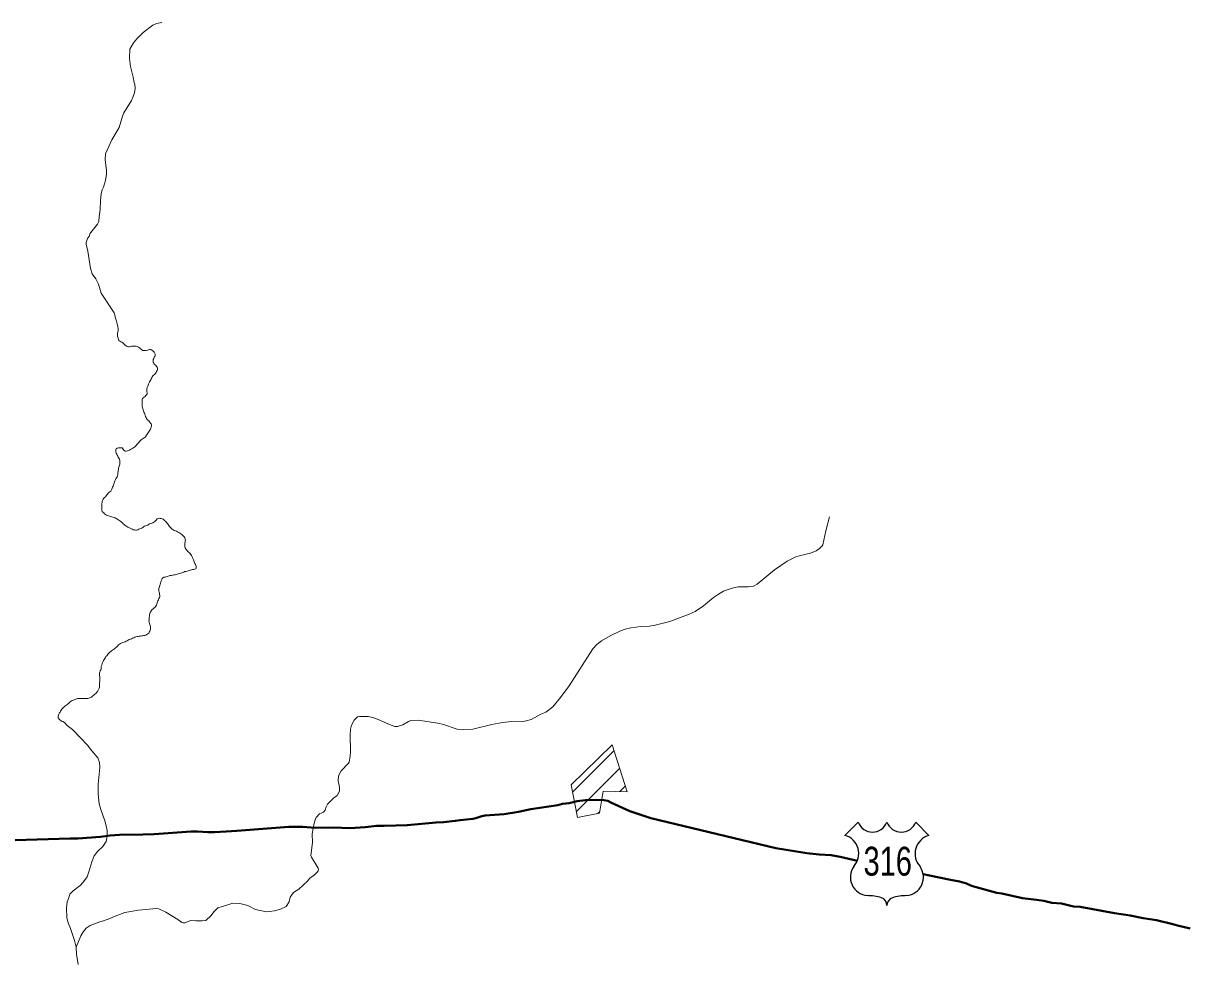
# Model space of a CAD drawing. Extents: x 553962 to 842807, y 8883888 to 9032388.
# Drawn here: x 611206 to 614032, y 8911974 to 8914249 of the extents above; entities that cross this region are included whole.
import ezdxf
from ezdxf.enums import TextEntityAlignment as Align

# ---------------------------------------------------------------- set-up
doc = ezdxf.new("R2010")
doc.units = 0
doc.header["$LTSCALE"] = 150
doc.layers.add('6', color=7, linetype='Continuous', lineweight=13)

msp = doc.modelspace()

# ---------------------------------------------------------------- linework, layer by layer
at = {"layer": '6'}
for p, q in [((612536.6, 8912385.5), (612637.1, 8912486)), ((612545.6, 8912337.9), (612650.9, 8912443.2)), ((612651.1, 8912386.8), (612664.7, 8912400.5)), ((612598.1, 8912333.9), (612602.5, 8912338.2))]:
    msp.add_line(p, q, dxfattribs=at)
at = {"layer": '6', "lineweight": 25}
for p, q in [((613196.5, 8912280.5), (613228.5, 8912312.5)), ((613368.3, 8912312.5), (613400.3, 8912280.5))]:
    msp.add_line(p, q, dxfattribs=at)
at = {"layer": '6'}
for points in [[(611541, 8914251), (611528.6, 8914248.7), (611519.9, 8914244.7), (611496.5, 8914227.1), (611480.9, 8914211.8), (611472.7, 8914202), (611463.8, 8914186.4), (611462.7, 8914163.8), (611465.1, 8914144.4), (611472.2, 8914118.5), (611474.6, 8914105.9), (611476.2, 8914102), (611476.4, 8914091.2), (611475.1, 8914081.1), (611472.1, 8914071.7), (611467.5, 8914062.4), (611449.6, 8914032.3), (611446.1, 8914024.2), (611437.7, 8913996.9), (611420.2, 8913966.8), (611420.2, 8913966.8), (611408.7, 8913942.1), (611405.2, 8913932.8)], [(611405.2, 8913932.8), (611404.3, 8913919.3), (611405.3, 8913904.8), (611407.2, 8913893.3), (611407.4, 8913883.2), (611405, 8913868.1), (611400.2, 8913852.2), (611396.6, 8913845.8), (611394.4, 8913837.1), (611392.4, 8913819.2), (611392.1, 8913798.3), (611389.3, 8913781), (611388.7, 8913768.9), (611385.8, 8913762.7), (611369.2, 8913742.2), (611367.3, 8913738.6), (611366.3, 8913734.3), (611360.9, 8913727.5), (611358.2, 8913718), (611357.9, 8913713.9), (611361.9, 8913696.8), (611368.6, 8913655.1), (611372.9, 8913641.6), (611381.2, 8913629.6), (611387.6, 8913616.9), (611394.3, 8913594.7), (611425.5, 8913547), (611428, 8913539.7)], [(611428, 8913539.7), (611428.7, 8913537), (611429.4, 8913534.2), (611430, 8913531.7), (611431, 8913529.4), (611431.9, 8913527), (611432, 8913525.2), (611432.7, 8913522.8), (611433.4, 8913520.1), (611433.8, 8913517.5), (611434.4, 8913515), (611435.1, 8913512.4), (611435.7, 8913509.5), (611435.7, 8913506.8), (611435.5, 8913504.3), (611434.9, 8913501.7), (611434.3, 8913499.2), (611433.8, 8913496.3), (611433.7, 8913493.8), (611433.8, 8913491.1), (611434.6, 8913488.2), (611435.4, 8913485.7), (611436.1, 8913482.5), (611437.5, 8913480.3), (611439.4, 8913478.3), (611441.8, 8913477), (611444.5, 8913476.4), (611446.8, 8913474.9), (611448.8, 8913472.9), (611450.7, 8913470.9), (611452.7, 8913468.9), (611454.9, 8913467), (611457.3, 8913465.7), (611460.4, 8913464.9), (611463, 8913465.2), (611465.5, 8913465.8), (611468.2, 8913466.4), (611470.9, 8913466.6), (611473.5, 8913466.6), (611476.2, 8913466.6), (611478.8, 8913466.4), (611481.7, 8913466.1), (611484.9, 8913464.2), (611487.1, 8913462.7), (611489, 8913461), (611491.2, 8913459.4), (611493.2, 8913457.7), (611495.6, 8913456.4), (611498.5, 8913456), (611501.1, 8913456), (611503.7, 8913456.2), (611506.5, 8913456.8), (611509.3, 8913457.7), (611512, 8913458.6), (611514.6, 8913458.4), (611517.1, 8913457.1), (611519.3, 8913455.5), (611521.2, 8913453.8), (611522.9, 8913451.8), (611523.8, 8913450.6)], [(611523.8, 8913450.6), (611525.4, 8913446.9), (611525.5, 8913444), (611524.6, 8913441.6), (611522.9, 8913439.5), (611521.7, 8913437), (611520.6, 8913434.1), (611520.6, 8913431.2), (611520.6, 8913428.1), (611521.6, 8913425.5), (611523.2, 8913423.3), (611524.9, 8913421.3), (611526.6, 8913419.5), (611528.4, 8913417.5), (611530, 8913415.4), (611530.8, 8913412.9), (611530.7, 8913409.9), (611529.8, 8913407.3), (611528.4, 8913404.8), (611527.3, 8913402.4), (611526.1, 8913400.1), (611523.9, 8913398), (611521.4, 8913396.4), (611519.7, 8913394.6), (611518.1, 8913392.3), (611516.8, 8913389.9), (611515.6, 8913387.5), (611514.4, 8913385.1), (611512.9, 8913382.6), (611511.6, 8913380.2), (611510.4, 8913377.8), (611508.9, 8913374.4), (611507.9, 8913371.9), (611507.1, 8913369.3), (611506.2, 8913366.7), (611505.4, 8913364.2), (611505.2, 8913361.7), (611505.2, 8913359.2), (611505.4, 8913356.3), (611505.8, 8913353.8), (611505.5, 8913351.2), (611504.2, 8913348.8), (611502.8, 8913346.7), (611501.1, 8913344.8), (611498.7, 8913342.8), (611496.5, 8913341.3), (611494.8, 8913339.3), (611493.6, 8913337.1), (611493.5, 8913334.4), (611493.8, 8913331.9), (611493.8, 8913328.8), (611493.8, 8913326.2), (611493.8, 8913323.6), (611493.8, 8913320.8), (611494.2, 8913318), (611495.1, 8913315.3), (611496.4, 8913312.1), (611497.2, 8913309.5), (611498, 8913306.9), (611499.1, 8913304.3), (611500, 8913302), (611501.1, 8913299.2), (611502, 8913296.4), (611503.1, 8913293.8), (611504.4, 8913291.4)], [(611504.4, 8913291.4), (611506.1, 8913289.1), (611507.8, 8913287.2), (611509.6, 8913285.3), (611511.5, 8913283), (611513.4, 8913280.6), (611515.3, 8913278.2), (611516.3, 8913275.7), (611516.2, 8913273.1), (611515.8, 8913270.5), (611515, 8913267.9), (611513.8, 8913265.1), (611512.2, 8913263), (611510.6, 8913260.8), (611509, 8913258.3), (611507.6, 8913255.6), (611505.9, 8913253), (611504.3, 8913251), (611502.6, 8913248.5), (611500.7, 8913246.3), (611498.7, 8913244.6), (611496.5, 8913242.9), (611494.1, 8913241.4), (611491.5, 8913239.6), (611489.4, 8913237.7), (611487.3, 8913235.2), (611485.6, 8913233), (611483.6, 8913230.5), (611481.8, 8913228.6), (611480, 8913226.6), (611478.2, 8913224.8), (611475.6, 8913222.2), (611473.4, 8913220.8), (611471.2, 8913219.4), (611468.9, 8913217.9), (611465.8, 8913216.3), (611463, 8913214.8)], [(611463, 8913214.8), (611460.6, 8913213.6), (611458, 8913212.7), (611455.2, 8913212.1), (611452.7, 8913212.4), (611450.5, 8913213.7), (611448.5, 8913215.6), (611446.8, 8913218), (611445.3, 8913220), (611441.8, 8913220.3), (611438.9, 8913220.2), (611436.2, 8913219.8), (611433.4, 8913219), (611431, 8913217.9), (611429.9, 8913215.5), (611429.9, 8913212.7), (611429.9, 8913210.1), (611430.6, 8913207.5), (611432.2, 8913205.1), (611433.5, 8913202.6), (611434.5, 8913200.1), (611435.5, 8913197.2), (611436.8, 8913194.7), (611438.5, 8913192.3), (611439.6, 8913189.6), (611440, 8913186.4), (611439.9, 8913183.7), (611439.6, 8913180.8), (611438.8, 8913178.3), (611437.8, 8913175.9), (611437.3, 8913173.3), (611436.7, 8913170.4), (611436.1, 8913167.8), (611435.5, 8913165), (611435.2, 8913162), (611435, 8913159.2), (611434.7, 8913154.3), (611434.7, 8913154.1), (611433.7, 8913152.4), (611432.9, 8913149.8), (611431.8, 8913147.4), (611430.2, 8913145.2), (611429, 8913143), (611427.7, 8913140.3), (611426.5, 8913137.7), (611425.6, 8913135), (611424.8, 8913132.1), (611424, 8913129.5), (611423.2, 8913127.1), (611422, 8913124.6), (611420.9, 8913122.1), (611420.1, 8913119.7), (611419, 8913117), (611417.4, 8913115), (611415.2, 8913113.4), (611413.2, 8913111.8), (611411.3, 8913110), (611409.6, 8913108.1), (611408.1, 8913105.9), (611406.4, 8913103.6), (611404.7, 8913101.5), (611402.4, 8913099.4), (611400.6, 8913097.7), (611398.9, 8913095.4), (611397.7, 8913092.6)], [(611395.7, 8913078.9), (611395.6, 8913076.5), (611395.7, 8913073.8), (611396, 8913071.1), (611396.2, 8913068.6), (611397, 8913066), (611398.5, 8913063.9), (611400.7, 8913062.2), (611402.5, 8913060.4), (611404.7, 8913058.6), (611406.9, 8913057.2), (611409.4, 8913056.1), (611411.9, 8913055.3), (611414.3, 8913054.5), (611417.4, 8913053.4), (611420, 8913052.7), (611422.7, 8913051.8), (611425.5, 8913050.9), (611428.1, 8913050.1), (611430.4, 8913049), (611432.6, 8913047.7), (611434.7, 8913046.2), (611437.3, 8913044.6), (611439.4, 8913043), (611441.7, 8913041.3), (611443.8, 8913039.7), (611445.7, 8913038.1), (611448, 8913036.2), (611449.9, 8913034.5), (611452.1, 8913032.6), (611454.1, 8913030.9), (611456.5, 8913029.3), (611459.3, 8913027.7), (611461.8, 8913026.6), (611464.3, 8913025.3), (611466.6, 8913024.2), (611469.6, 8913022.7), (611472.2, 8913021.6), (611475.1, 8913021), (611477.7, 8913020.6), (611480.2, 8913020.6), (611482.9, 8913021.6), (611485.4, 8913022.6), (611487.7, 8913023.6), (611490.2, 8913024.5), (611492.8, 8913025.7), (611495.1, 8913027), (611497.1, 8913028.5), (611499.5, 8913029.9), (611502, 8913031.3), (611504.6, 8913032), (611507.2, 8913032.7), (611509.2, 8913034.3), (611511.5, 8913035.9), (611514, 8913036.9), (611516.8, 8913037.4), (611519.3, 8913038.6), (611520, 8913038.8), (611522.3, 8913040.1), (611524.5, 8913041.8), (611526.4, 8913043.5), (611528.1, 8913045.8), (611529.9, 8913047.7), (611532.3, 8913049), (611534.8, 8913049.2)], [(611397.7, 8913092.6), (611396.8, 8913089.8), (611396.4, 8913087.2), (611396, 8913084.5), (611395.7, 8913081.9), (611395.7, 8913079.2), (611395.7, 8913078.9)], [(611534.8, 8913049.2), (611537.3, 8913048.8), (611540, 8913048.5), (611542.5, 8913048.3), (611544.8, 8913047.1), (611546.9, 8913045.1), (611548.7, 8913043.4), (611551.1, 8913041.3), (611552.8, 8913039.4), (611555.1, 8913036.4), (611556.8, 8913034.2), (611558.5, 8913031.5), (611560.3, 8913029.1), (611562.5, 8913026.8), (611564.6, 8913024.6), (611566.6, 8913022.8), (611568.8, 8913021.3), (611571.4, 8913019.7), (611574.1, 8913018.7), (611577, 8913017.7), (611579.6, 8913016.7), (611582.4, 8913015.1)], [(613159.1, 8913052.5), (613150.7, 8913018.9), (613143.3, 8912984.7), (613141.8, 8912982.2), (613135, 8912975.7), (613126.6, 8912970.5), (613113.2, 8912965.1), (613088.7, 8912959.4), (613077.6, 8912955.9), (613056.8, 8912945.1), (613026.4, 8912924.2), (612984.3, 8912889.5), (612975.3, 8912885), (612962, 8912882.7), (612949.3, 8912883.3), (612938.2, 8912882.9), (612926.3, 8912880.4), (612913.6, 8912876.7), (612902.5, 8912872.2), (612890.6, 8912865.5), (612878, 8912856.9), (612853.6, 8912836.8), (612833.4, 8912823.5), (612819.3, 8912816.9), (612772.4, 8912799.4), (612736.7, 8912790.1), (612723.2, 8912787.6), (612701.8, 8912787.2), (612678, 8912783.9), (612664.5, 8912780.4), (612652.7, 8912776.3), (612628.1, 8912764), (612606.6, 8912751.9), (612595.2, 8912743), (612585.7, 8912732.6), (612528.2, 8912642.8), (612507.4, 8912614.5), (612488.7, 8912591.9), (612472.2, 8912579.6), (612459.6, 8912574.3), (612436.4, 8912561.7), (612424.6, 8912558.2), (612412.7, 8912555.7), (612388.1, 8912556.3), (612367.4, 8912554.2), (612341.2, 8912549.2), (612295.2, 8912537.7), (612271.4, 8912536.9), (612257.2, 8912538.1), (612223.7, 8912549.1), (612210.3, 8912552.6), (612162.7, 8912559.7), (612144.9, 8912558.7), (612138.8, 8912556.3), (612125.4, 8912548.8), (612112.3, 8912544.7), (612106, 8912544.6), (612092.8, 8912549.1), (612065.9, 8912561.3), (612052.4, 8912566.6), (612041.2, 8912568.8), (612020.6, 8912568.7), (612015.4, 8912567.7), (612007.7, 8912559.9), (612001.2, 8912548)], [(611582.4, 8913015.1), (611585.3, 8913013.1), (611587.7, 8913011.9), (611589.8, 8913010.3), (611591.8, 8913008.4), (611593.6, 8913006.2), (611595.2, 8913004.2), (611596.8, 8913001.8), (611598.2, 8912998.9), (611598.5, 8912996.2), (611598, 8912993.7), (611597.6, 8912991.2), (611597.5, 8912988.7), (611597.5, 8912985.6), (611597.4, 8912982.9), (611597.5, 8912980.4), (611598, 8912977.9), (611599.4, 8912975.5), (611600.7, 8912973.4), (611602.5, 8912971), (611604.1, 8912968.9), (611606.2, 8912967.2), (611608.2, 8912965.7), (611610, 8912963.7), (611611.6, 8912961.6), (611613.1, 8912959.3), (611614.4, 8912957.1), (611615.5, 8912954.4), (611616.7, 8912951.6), (611617.8, 8912948.7), (611618.8, 8912946.4), (611620, 8912943.5), (611621.5, 8912939.9), (611622.6, 8912937.4), (611623.5, 8912934.9), (611624.2, 8912932.3), (611624.4, 8912929.4), (611623.5, 8912927), (611621.1, 8912925.6), (611618.3, 8912925.2), (611615.7, 8912924.9), (611613.1, 8912924.1), (611610.4, 8912923.3), (611607.7, 8912922.4), (611604.8, 8912921.8), (611602.4, 8912921.2), (611599.8, 8912920.6), (611597.3, 8912920), (611594.7, 8912919), (611592.2, 8912917.8), (611589.6, 8912917), (611586.9, 8912916.3), (611583.9, 8912915.7), (611581.2, 8912915), (611578.8, 8912914), (611576.2, 8912913), (611573.7, 8912912.3), (611570.8, 8912911.9), (611567.5, 8912911.6), (611564.6, 8912910.8), (611561.9, 8912910.3), (611559.5, 8912909.7), (611556.7, 8912908.9), (611554.1, 8912908.1), (611551.6, 8912907.6)], [(611551.6, 8912907.6), (611549.1, 8912906.8), (611546.5, 8912906.4), (611544.1, 8912905.3), (611542.3, 8912903.2), (611541.3, 8912900.8), (611540.1, 8912897.8), (611539.2, 8912895.4), (611538.1, 8912892.1), (611537, 8912889.5), (611536.2, 8912886.6), (611535.8, 8912884), (611534.9, 8912881.6), (611534.4, 8912879.1), (611534.4, 8912875.9), (611534.5, 8912873.1), (611534.8, 8912870.2), (611535.5, 8912867.5), (611535.9, 8912864.7), (611536.2, 8912862.1), (611536.2, 8912859.5), (611535.4, 8912856.9), (611534.4, 8912854.6), (611533.1, 8912851.8), (611531.8, 8912849.5), (611530.6, 8912846.9), (611529.7, 8912844.3), (611529.1, 8912841.9), (611528.2, 8912839), (611526.9, 8912836.3), (611525.5, 8912834.1), (611523.2, 8912832.4), (611521.2, 8912830.7), (611519.2, 8912829.2), (611517.3, 8912827.2), (611515.8, 8912825.1), (611514.4, 8912823)], [(611514.4, 8912823), (611513.2, 8912820.6), (611512.1, 8912818.1), (611511.7, 8912814.8), (611511.3, 8912811.7), (611510.9, 8912808.6), (611510.4, 8912805.7), (611510.3, 8912802.6), (611510.2, 8912799.7), (611510.8, 8912797.1), (611511.6, 8912794.2), (611512.6, 8912791.5), (611513.5, 8912789), (611513.7, 8912786.4), (611513.7, 8912783.8), (611513.6, 8912780.8), (611513.3, 8912778.2), (611512.4, 8912775.8), (611511, 8912773.3), (611509.5, 8912771.1), (611507.4, 8912769.1), (611505.2, 8912767.7), (611502.7, 8912766.2), (611499.8, 8912765.3), (611497, 8912764.9), (611494.4, 8912764.6), (611491.8, 8912764.3), (611489.3, 8912763.8), (611486.7, 8912763.4), (611484.2, 8912763), (611481.5, 8912762.6), (611478.4, 8912761.8), (611475.9, 8912760.8), (611473.2, 8912759.7), (611470.2, 8912758.4), (611467.9, 8912757.2), (611465.2, 8912756), (611462.3, 8912755), (611459.4, 8912753.8), (611457.2, 8912752.4), (611454.9, 8912751), (611452.6, 8912750.1), (611449.9, 8912749.3), (611446.9, 8912748.2), (611444.4, 8912747), (611441.5, 8912745.6), (611439.2, 8912744.3), (611436.5, 8912742.4), (611434.8, 8912740.4), (611433.3, 8912738.3), (611431.3, 8912736.6), (611429.4, 8912734.9), (611426.6, 8912732.7), (611424.2, 8912731.1), (611421.6, 8912729.2), (611419.5, 8912727.6), (611417.4, 8912726.1), (611415.1, 8912724.3), (611413.2, 8912722.5), (611411.4, 8912720.7), (611409.7, 8912718.6), (611407.8, 8912716.1), (611406, 8912713.8), (611404.5, 8912711.6), (611403.1, 8912709)], [(611403.1, 8912709), (611401.6, 8912706.8), (611400.3, 8912704.3), (611399.2, 8912701.8), (611398, 8912698.8), (611396.9, 8912696.2), (611395.6, 8912693.2), (611394.7, 8912690.2), (611394.6, 8912687.5), (611394.3, 8912684.4), (611393.4, 8912682), (611392.1, 8912679.5), (611390.9, 8912676.1), (611390.4, 8912673.4), (611390.4, 8912670.8), (611390.6, 8912668.1), (611390.9, 8912665.3), (611390.9, 8912662), (611390.8, 8912659.3), (611390.8, 8912656.5), (611390.8, 8912653.8), (611390.7, 8912651.2), (611390.7, 8912648.4), (611390.7, 8912645.5), (611390.6, 8912642.6), (611390.1, 8912639.8), (611389.2, 8912637.2), (611387.9, 8912634.5), (611386.7, 8912632.2), (611385.1, 8912629.7), (611383.5, 8912627.6), (611382, 8912625.6), (611380.2, 8912623.8), (611378.3, 8912621.9), (611376.3, 8912620.2), (611374.2, 8912618.5), (611373.7, 8912618.1)], [(611373.7, 8912618.1), (611371.9, 8912616.7), (611369.6, 8912615.1), (611367.3, 8912613.8), (611364.8, 8912612.9), (611362.1, 8912612.1), (611359.3, 8912612.2), (611356.5, 8912612.2), (611353.9, 8912612.2), (611351.2, 8912612.3), (611348.3, 8912612.3), (611345.3, 8912612.3), (611342.6, 8912612.4), (611340.1, 8912612.4), (611337.2, 8912612.4), (611334.3, 8912611.5), (611331.7, 8912610.2), (611329.2, 8912609.5), (611326.3, 8912608.5), (611324.2, 8912607.2), (611321.6, 8912605.7), (611319.4, 8912603.9), (611317.2, 8912602.1), (611315, 8912600.3), (611312.9, 8912598.8), (611310.8, 8912597.2), (611308.7, 8912595.7), (611306.6, 8912593.9), (611304.6, 8912592.3), (611302.8, 8912590.3), (611301, 8912588.3), (611299.3, 8912586.4), (611297.5, 8912584.1), (611296.1, 8912581.7), (611294.7, 8912579.5), (611293.2, 8912577.3), (611291.7, 8912574.7), (611290.9, 8912572.3), (611290.4, 8912569.7), (611290.2, 8912566.5), (611290.2, 8912565.6)], [(611290.2, 8912565.6), (611292.4, 8912562.4), (611298.3, 8912557.6), (611301.3, 8912556.6), (611305.3, 8912553.9), (611312.1, 8912547.1), (611324.9, 8912537), (611361.2, 8912499.1), (611371.9, 8912485.1), (611386, 8912468.5), (611390, 8912456.9), (611391.3, 8912445), (611386.8, 8912404.3), (611387.2, 8912380.4), (611389.2, 8912356.6), (611393.3, 8912343), (611403.5, 8912315.9), (611406.7, 8912303.9), (611408.7, 8912292), (611408.7, 8912278.4), (611406.1, 8912265.7), (611398.6, 8912253.7), (611386.1, 8912242.6), (611377.6, 8912231.2), (611371.5, 8912216.5), (611364.5, 8912191.8), (611360.2, 8912179.9), (611351.8, 8912167.9), (611343.1, 8912158.7), (611326.5, 8912145.7), (611318.7, 8912137.6), (611317.3, 8912135), (611315.6, 8912127.5), (611312.1, 8912119.3), (611310.2, 8912105)], [(612001.2, 8912548), (611998.8, 8912537.7), (611997.8, 8912523.3), (611998.9, 8912484.2), (611997.9, 8912472.3), (611995, 8912458.1), (611993.6, 8912455.4), (611976.2, 8912436.9), (611969.4, 8912425.1), (611969, 8912412.8), (611971.8, 8912397.5), (611972.1, 8912388.9), (611971.3, 8912385.8), (611966.1, 8912376.9), (611957.4, 8912370.8), (611942.7, 8912356), (611939.6, 8912350.1), (611936.9, 8912341.8), (611934.1, 8912337.6), (611931.6, 8912335.8), (611923.8, 8912332.9), (611915.6, 8912324.2), (611913.7, 8912320.5), (611910.8, 8912309.8), (611905.7, 8912284.3), (611906.7, 8912263.3), (611902.5, 8912231.9), (611903.9, 8912227.7), (611920, 8912201.1), (611920.7, 8912198.1), (611920.3, 8912194.8), (611918.3, 8912191.9), (611910.3, 8912183.8), (611900.1, 8912176.6), (611894.1, 8912169.3), (611873.3, 8912150.5), (611860.8, 8912142.2)], [(611860.8, 8912142.2), (611860.8, 8912142.2), (611852.4, 8912130.6), (611850.2, 8912119.3), (611842.5, 8912108), (611828.6, 8912102), (611814.7, 8912097.6), (611794.8, 8912095), (611768, 8912101.1), (611749.8, 8912110.6), (611730.3, 8912115), (611713.8, 8912115.8), (611696.5, 8912110.6), (611687.8, 8912108), (611677, 8912104.6), (611667, 8912095.5), (611661, 8912085.9), (611648.4, 8912074.2), (611639.3, 8912073.4), (611623.7, 8912073.4), (611612, 8912073.8), (611602.6, 8912070.7), (611597.1, 8912068.2), (611592.8, 8912068.2), (611589.7, 8912069.6), (611580.1, 8912076.4), (611551.1, 8912094.4), (611534.3, 8912102.2), (611528.4, 8912103.2), (611485, 8912099.4), (611451.7, 8912093.5), (611428, 8912084.7), (611415.6, 8912079), (611399.9, 8912073.1), (611390.8, 8912070.6), (611367.9, 8912061.9), (611358.4, 8912055.9), (611351.5, 8912047.5), (611345.1, 8912036.7), (611334, 8912009.2), (611334.2, 8911992.8), (611338.5, 8911967.8)], [(611310.2, 8912105), (611311.4, 8912080.3), (611314.6, 8912068.4), (611320.3, 8912054.6), (611330, 8912025.5), (611334, 8912009.2)]]:
    msp.add_lwpolyline(points, dxfattribs=at)
msp.add_lwpolyline([(612533.2, 8912403.4), (612632.5, 8912500.1), (612669.3, 8912386.3), (612611.2, 8912388.1), (612601.8, 8912334.6), (612548.3, 8912323.5)], close=True, dxfattribs=at)
at = {"layer": '6', "lineweight": 40}
for points in [[(611849.1, 8912301.5), (611883.1, 8912301.1), (611912.9, 8912298.6), (611956.6, 8912299.4), (611998, 8912298.2), (612034.4, 8912300.8), (612062.1, 8912304), (612080.2, 8912303.3), (612136.2, 8912305), (612205.9, 8912312.1), (612224, 8912312.5), (612252.3, 8912315.6), (612263.9, 8912317.7), (612294.8, 8912320.4), (612302.5, 8912322), (612316.8, 8912326.8), (612325.2, 8912328.8), (612370.8, 8912332), (612405.4, 8912337.7), (612435.2, 8912344), (612500.6, 8912353.4), (612512.3, 8912356.6), (612528.3, 8912358.5), (612547.5, 8912363.6), (612568.3, 8912366), (612607.2, 8912366.8), (612622, 8912364.3), (612629.4, 8912360.3), (612675.8, 8912339.5), (612726, 8912322.1), (613028.9, 8912249.9)], [(611495.6, 8912282.8), (611522.6, 8912283.1), (611612.8, 8912289.8), (611627.7, 8912289.9), (611652.6, 8912288.3), (611668.8, 8912288.2), (611697.4, 8912289.8), (611723, 8912291.6), (611849.1, 8912301.5)], [(610786.1, 8912264.2), (610808.2, 8912264.2), (610849.7, 8912265.4), (610879.2, 8912265), (610901.3, 8912266.3), (610922.7, 8912266), (610954.4, 8912268.5), (610970.6, 8912268.9), (610994.9, 8912267.6), (611015.5, 8912267.9), (611066.4, 8912263.8), (611086.2, 8912263.8), (611106.9, 8912265.3), (611127.5, 8912265.4), (611159.2, 8912268), (611319, 8912272.7)], [(611319, 8912272.7), (611337.8, 8912273.2), (611392.4, 8912276.9), (611416.3, 8912280.4), (611438.8, 8912282.1), (611495.6, 8912282.8)], [(613028.9, 8912249.9), (613104.3, 8912237.7), (613134.5, 8912234.3), (613163.2, 8912232.2), (613185.3, 8912228.2), (613226.8, 8912218.5)], [(613386.4, 8912186.2), (613401.2, 8912183.6), (613452.1, 8912172.7), (613474.2, 8912168.8), (613491.2, 8912163.9), (613503.7, 8912158.5), (613514.7, 8912154.8), (613564.8, 8912141), (613576.6, 8912139.3), (613626.7, 8912128.5), (613660.6, 8912124.5), (613678.3, 8912121.5), (613698.2, 8912117), (613721.1, 8912115.6), (613750.5, 8912108.4), (613766.3, 8912107.4), (613849.7, 8912091.9), (613888.1, 8912085.9), (613919, 8912079.5), (613951.5, 8912074.8), (613991.2, 8912065.2), (614002.3, 8912061.8), (614033.2, 8912054.9)]]:
    msp.add_lwpolyline(points, dxfattribs=at)
at = {"layer": '6', "lineweight": 25}
for centre, radius, start, end in [((613263.4, 8912325.9), 37.4, 200.9593, 339.0407), ((613333.4, 8912325.9), 37.4, 200.9593, 339.0407), ((613184.1, 8912236.1), 46.1, 317.5721, 74.3689), ((613412.7, 8912236.1), 46.1, 105.6277, 222.4279), ((613254.8, 8912179.1), 44.9, 144.7373, 264.6578), ((613342, 8912179.1), 44.9, 275.3422, 35.2627), ((613250.4, 8912016.4), 118, 72.8937, 89.9006), ((613279.5, 8912111.1), 18.9, 357.6934, 72.9296), ((613317.3, 8912111.1), 18.9, 107.0704, 182.3065), ((613346.4, 8912016.4), 118, 90.0994, 107.1063)]:
    msp.add_arc(centre, radius, start, end, dxfattribs=at)

# ---------------------------------------------------------------- texts
at = {"layer": '6', "width": 0.75}
msp.add_text('316', height=70, dxfattribs=at).set_placement((613300.4, 8912182.9), align=Align.CENTER)

doc.saveas('drawing.dxf')
